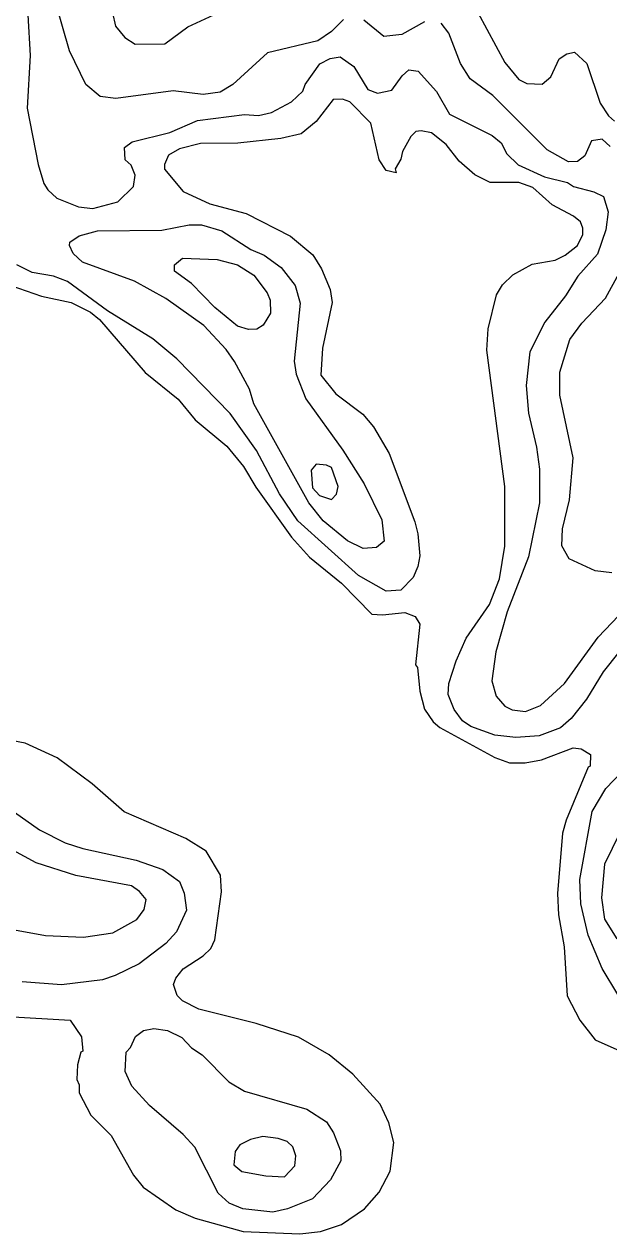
# Model space of a CAD drawing. Extents: x 673.3 to 698.5, y 6984.3 to 7012.3.
# Drawn here: x 695.603 to 696.391, y 7002.922 to 7004.553 of the extents above; entities that cross this region are included whole.
import ezdxf

# ---------------------------------------------------------------- set-up
doc = ezdxf.new("R2010")
doc.units = 0
doc.header["$LTSCALE"] = 0.032
doc.layers.add('1', color=7, linetype='Continuous', lineweight=25)
doc.layers.add('2', color=7, linetype='Continuous', lineweight=13)

msp = doc.modelspace()

# ---------------------------------------------------------------- linework, layer by layer
at = {"layer": '1'}
for points in [[(696.2402, 7004.1885), (696.2482, 7004.2018), (696.2619, 7004.2155), (696.288, 7004.2298), (696.3193, 7004.2349), (696.3326, 7004.2419), (696.349, 7004.255), (696.3564, 7004.2699), (696.3564, 7004.2783), (696.3531, 7004.2868), (696.344, 7004.2943), (696.315, 7004.3098), (696.2888, 7004.3332), (696.2701, 7004.3397), (696.2313, 7004.3397), (696.2109, 7004.3502), (696.1898, 7004.3688), (696.1722, 7004.3912), (696.1524, 7004.4068), (696.1383, 7004.4097), (696.1313, 7004.4085), (696.1245, 7004.4018), (696.1132, 7004.3817), (696.1109, 7004.3712), (696.1034, 7004.3584), (696.1046, 7004.353), (696.0914, 7004.356), (696.0819, 7004.3704), (696.0704, 7004.4197), (696.0424, 7004.4486), (696.0325, 7004.4522), (696.0198, 7004.4518), (695.9967, 7004.4223), (695.9766, 7004.4054), (695.949, 7004.3992), (695.8911, 7004.3929), (695.8411, 7004.3926), (695.8127, 7004.3854), (695.7976, 7004.3765), (695.7922, 7004.3643), (695.7925, 7004.3579), (695.8176, 7004.3275), (695.8535, 7004.3111), (695.9023, 7004.2981), (695.9621, 7004.2674), (695.9922, 7004.2422), (696.0041, 7004.2235), (696.0158, 7004.1955), (696.0186, 7004.1779), (696.0055, 7004.1163), (696.0031, 7004.0802), (696.0234, 7004.0548), (696.0597, 7004.0272), (696.0741, 7004.0105), (696.0953, 7003.9743), (696.1299, 7003.8823), (696.1341, 7003.8658), (696.1366, 7003.8361), (696.1341, 7003.8219), (696.1276, 7003.8072), (696.111, 7003.7901), (696.091, 7003.7885), (696.0541, 7003.8097), (695.9723, 7003.8835), (695.9475, 7003.9198), (695.9166, 7003.9784), (695.881, 7004.0284), (695.8089, 7004.1021), (695.7764, 7004.129), (695.7156, 7004.1669), (695.6616, 7004.2065), (695.6428, 7004.2136), (695.614, 7004.2184), (695.5934, 7004.2286)], [(696.4262, 7003.7327), (696.3839, 7003.6798), (696.3614, 7003.6432), (696.3407, 7003.6171), (696.3263, 7003.6044), (696.2975, 7003.5937), (696.2662, 7003.5914), (696.2379, 7003.5946), (696.2053, 7003.6059), (696.1941, 7003.6137), (696.183, 7003.6289), (696.1749, 7003.6492), (696.1758, 7003.664), (696.1854, 7003.6947), (696.1989, 7003.7251), (696.2304, 7003.7707), (696.2441, 7003.8055), (696.2514, 7003.8495), (696.2514, 7003.9296), (696.227, 7004.1136), (696.2286, 7004.1426), (696.2402, 7004.1885)], [(696.4035, 7003.2447), (696.3823, 7003.2799), (696.3635, 7003.3246), (696.3536, 7003.3668), (696.3524, 7003.3996), (696.3689, 7003.4914), (696.3876, 7003.5224), (696.4294, 7003.566)], [(695.5363, 7003.5282), (695.6238, 7003.4666), (695.6586, 7003.4492), (695.6824, 7003.4414), (695.7541, 7003.426), (695.7903, 7003.4134), (695.8127, 7003.3969), (695.8187, 7003.3813), (695.8222, 7003.3584), (695.8087, 7003.3293), (695.7943, 7003.3134), (695.7582, 7003.2861), (695.7258, 7003.2702), (695.7089, 7003.2646), (695.6536, 7003.2575), (695.6004, 7003.2616)]]:
    msp.add_lwpolyline(points, dxfattribs=at)
msp.add_lwpolyline([(695.9844, 7003.0899), (696.0107, 7003.0729), (696.02, 7003.0581), (696.0298, 7003.0338), (696.0299, 7003.0205), (696.0162, 7002.9947), (695.9921, 7002.969), (695.9581, 7002.9556), (695.9382, 7002.9513), (695.8981, 7002.9556), (695.8795, 7002.9633), (695.8647, 7002.9765), (695.8334, 7003.0386), (695.8176, 7003.056), (695.772, 7003.0951), (695.7483, 7003.1212), (695.7392, 7003.141), (695.7407, 7003.1669), (695.7466, 7003.173), (695.7531, 7003.1882), (695.7642, 7003.1961), (695.778, 7003.1989), (695.7962, 7003.1963), (695.8157, 7003.1865), (695.8287, 7003.1728), (695.8431, 7003.1631), (695.8791, 7003.1267), (695.9002, 7003.1142)], close=True, dxfattribs=at)
at = {"layer": '2'}
for points in [[(695.718, 7004.5871), (695.7263, 7004.5507), (695.739, 7004.5353), (695.7529, 7004.5262), (695.7926, 7004.527), (695.8239, 7004.5499), (695.8587, 7004.5658)], [(695.6081, 7004.5659), (695.6112, 7004.5113), (695.6071, 7004.4401), (695.6218, 7004.3642), (695.6298, 7004.3387), (695.6351, 7004.33), (695.6472, 7004.3185), (695.6766, 7004.3069), (695.6955, 7004.3048), (695.7294, 7004.3137), (695.7506, 7004.3346), (695.7529, 7004.3497), (695.7473, 7004.3632), (695.7395, 7004.3703), (695.7386, 7004.3871), (695.7488, 7004.3945), (695.7997, 7004.4074), (695.8369, 7004.4236), (695.9004, 7004.4317), (695.9189, 7004.4302), (695.9368, 7004.4344), (695.9634, 7004.4485), (695.9787, 7004.4631), (695.9821, 7004.4721), (696.002, 7004.4998), (696.0158, 7004.5072), (696.0293, 7004.5092), (696.0478, 7004.4961), (696.0667, 7004.4651), (696.0796, 7004.4603), (696.099, 7004.4644), (696.1126, 7004.4836), (696.1216, 7004.4917), (696.1343, 7004.4899), (696.1589, 7004.4625), (696.1765, 7004.4318), (696.2341, 7004.4034), (696.2464, 7004.3934), (696.254, 7004.3786), (696.2694, 7004.3638), (696.3049, 7004.3476), (696.3359, 7004.3397), (696.344, 7004.3346), (696.3714, 7004.3274), (696.3841, 7004.3209), (696.3906, 7004.3003), (696.3874, 7004.2762), (696.3761, 7004.243), (696.3497, 7004.2134), (696.3332, 7004.1871), (696.305, 7004.1514)], [(696.0337, 7004.5597), (696.0176, 7004.5434), (695.9992, 7004.5309), (695.9314, 7004.5147), (695.8843, 7004.4722), (695.8676, 7004.4618), (695.8444, 7004.4587), (695.8041, 7004.4635), (695.7267, 7004.453), (695.7054, 7004.456), (695.6861, 7004.4719), (695.6642, 7004.5173), (695.6464, 7004.5798)], [(696.2149, 7004.5692), (696.2511, 7004.5018), (696.2699, 7004.4786), (696.2807, 7004.4735), (696.3016, 7004.4725), (696.3133, 7004.4823), (696.3246, 7004.5065), (696.3347, 7004.5133), (696.345, 7004.5156), (696.3618, 7004.5004), (696.3799, 7004.4469), (696.3911, 7004.4297), (696.3989, 7004.4225)], [(696.1429, 7004.5565), (696.1124, 7004.5394), (696.0879, 7004.5369), (696.0613, 7004.5587)], [(696.3933, 7004.3884), (696.3823, 7004.3982), (696.368, 7004.3959), (696.3589, 7004.3757), (696.3491, 7004.3681), (696.3372, 7004.3676), (696.3082, 7004.3839), (696.235, 7004.4573), (696.2043, 7004.4797), (696.1915, 7004.5002), (696.1759, 7004.5412), (696.1653, 7004.5546)], [(696.3955, 7003.8136), (696.373, 7003.816), (696.3378, 7003.8324), (696.328, 7003.8496), (696.3288, 7003.8726), (696.3386, 7003.9117), (696.3434, 7003.9684), (696.3255, 7004.0531), (696.3255, 7004.084), (696.3387, 7004.1283), (696.3552, 7004.1503), (696.3868, 7004.1837), (696.4052, 7004.2174)], [(695.5749, 7004.2044), (695.6265, 7004.1867), (695.6666, 7004.1782), (695.6925, 7004.165), (695.7046, 7004.1552), (695.7663, 7004.0838), (695.8106, 7004.0476), (695.8337, 7004.0197), (695.8765, 7003.9841), (695.8989, 7003.9568), (695.9154, 7003.9288), (695.9635, 7003.8615), (695.988, 7003.8343), (696.0312, 7003.7994), (696.0721, 7003.7576), (696.0864, 7003.7567), (696.1162, 7003.7599), (696.1305, 7003.7543), (696.1365, 7003.7443), (696.1309, 7003.6894), (696.1333, 7003.6857), (696.1366, 7003.6538), (696.1431, 7003.6297), (696.1546, 7003.6126), (696.1637, 7003.6047), (696.2379, 7003.5643), (696.2574, 7003.5571), (696.2788, 7003.557), (696.3008, 7003.5611), (696.3434, 7003.5774), (696.3542, 7003.5761), (696.3668, 7003.5683), (696.3663, 7003.5528), (696.3637, 7003.5512), (696.3337, 7003.4796), (696.3289, 7003.4624), (696.3223, 7003.381), (696.3237, 7003.3521), (696.3312, 7003.309), (696.3354, 7003.243), (696.3522, 7003.21)], [(696.305, 7004.1514), (696.2848, 7004.1113), (696.28, 7004.0659), (696.2832, 7004.0289), (696.2938, 7003.9828), (696.2978, 7003.9534), (696.2978, 7003.9079), (696.2832, 7003.8351), (696.2542, 7003.7609), (696.2389, 7003.7068), (696.2335, 7003.6678), (696.2395, 7003.6472), (696.2514, 7003.6337), (696.2611, 7003.6284), (696.279, 7003.6264), (696.2994, 7003.6344), (696.3316, 7003.6639), (696.377, 7003.7267), (696.4141, 7003.7653)], [(695.8388, 7003.2247), (695.8165, 7003.2362), (695.8096, 7003.2435), (695.8044, 7003.2582), (695.8076, 7003.2665), (695.8176, 7003.2795), (695.8447, 7003.297), (695.8546, 7003.3069), (695.8604, 7003.3186), (695.8694, 7003.3833), (695.868, 7003.4056), (695.8485, 7003.438), (695.8209, 7003.4552), (695.7378, 7003.491), (695.6949, 7003.5287), (695.6478, 7003.564), (695.6043, 7003.5838), (695.5786, 7003.5888)], [(696.4062, 7003.4626), (696.3856, 7003.4205), (696.3817, 7003.3751), (696.3858, 7003.3464), (696.4022, 7003.3199)], [(695.5806, 7003.2151), (695.6652, 7003.2099), (695.6806, 7003.1875), (695.6821, 7003.1682), (695.6797, 7003.1667), (695.675, 7003.1498), (695.6741, 7003.1302), (695.6772, 7003.1227), (695.6774, 7003.1122), (695.6929, 7003.0821), (695.7206, 7003.0544), (695.7506, 7003.001), (695.7637, 7002.9847), (695.8076, 7002.9544), (695.8339, 7002.9429), (695.8982, 7002.9252), (695.975, 7002.9219), (696.0027, 7002.9251), (696.031, 7002.9343), (696.0618, 7002.9558), (696.0817, 7002.9781), (696.0968, 7003.0062), (696.1015, 7003.0449), (696.0948, 7003.0716), (696.083, 7003.0968), (696.0464, 7003.1371), (696.0142, 7003.1631), (695.9732, 7003.1872), (695.9161, 7003.2054), (695.8388, 7003.2247)], [(696.3522, 7003.21), (696.3728, 7003.1834), (696.4063, 7003.1689)]]:
    msp.add_lwpolyline(points, dxfattribs=at)
for points in [[(695.8867, 7004.0985), (695.8753, 7004.1148), (695.8454, 7004.1471), (695.7943, 7004.1835), (695.7517, 7004.2068), (695.6819, 7004.2324), (695.6693, 7004.2442), (695.6643, 7004.255), (695.6646, 7004.2595), (695.6774, 7004.268), (695.702, 7004.2746), (695.7886, 7004.2754), (695.8255, 7004.2827), (695.8421, 7004.2827), (695.8697, 7004.2745), (695.9089, 7004.2493), (695.9268, 7004.2419), (695.9498, 7004.2251), (695.9685, 7004.2008), (695.9752, 7004.1771), (695.9671, 7004.099), (695.9698, 7004.0814), (695.9831, 7004.048), (696.0327, 7003.9787), (696.0616, 7003.9333), (696.0854, 7003.885), (696.0885, 7003.8563), (696.0783, 7003.8477), (696.0603, 7003.8463), (696.0391, 7003.8567), (696.0065, 7003.8836), (695.9869, 7003.9079), (695.9127, 7004.0413), (695.9069, 7004.0612)], [(695.8908, 7004.1461), (695.8602, 7004.1713), (695.8288, 7004.2038), (695.806, 7004.2204), (695.806, 7004.2287), (695.8168, 7004.2379), (695.8635, 7004.2362), (695.8906, 7004.2289), (695.913, 7004.2147), (695.9308, 7004.191), (695.9347, 7004.1811), (695.9353, 7004.1638), (695.9253, 7004.1473), (695.9167, 7004.1419), (695.9057, 7004.1415)], [(696.0241, 7003.9197), (696.0266, 7003.9296), (696.0174, 7003.9554), (696.0108, 7003.9586), (695.9967, 7003.9598), (695.99, 7003.9517), (695.992, 7003.9282), (696.0013, 7003.9178), (696.0174, 7003.9123)], [(695.632, 7003.3241), (695.6831, 7003.3218), (695.7227, 7003.3278), (695.7549, 7003.3459), (695.765, 7003.3595), (695.7676, 7003.3728), (695.7586, 7003.3838), (695.7479, 7003.3914), (695.6728, 7003.4053), (695.6195, 7003.4223), (695.5879, 7003.4394), (695.5052, 7003.4921), (695.4769, 7003.5066), (695.4498, 7003.5106), (695.4324, 7003.5097), (695.3969, 7003.4973), (695.3873, 7003.4851), (695.3833, 7003.4677), (695.3865, 7003.4468), (695.4003, 7003.4278), (695.4543, 7003.3797), (695.4902, 7003.3583), (695.5378, 7003.3411)], [(695.929, 7002.9999), (695.9541, 7002.9986), (695.968, 7003.0135), (695.9693, 7003.0271), (695.9654, 7003.0391), (695.9578, 7003.0462), (695.9458, 7003.0505), (695.9249, 7003.053), (695.9085, 7003.0489), (695.8941, 7003.0417), (695.8877, 7003.0331), (695.8858, 7003.015), (695.8966, 7003.0058)]]:
    msp.add_lwpolyline(points, close=True, dxfattribs=at)

doc.saveas('drawing.dxf')
